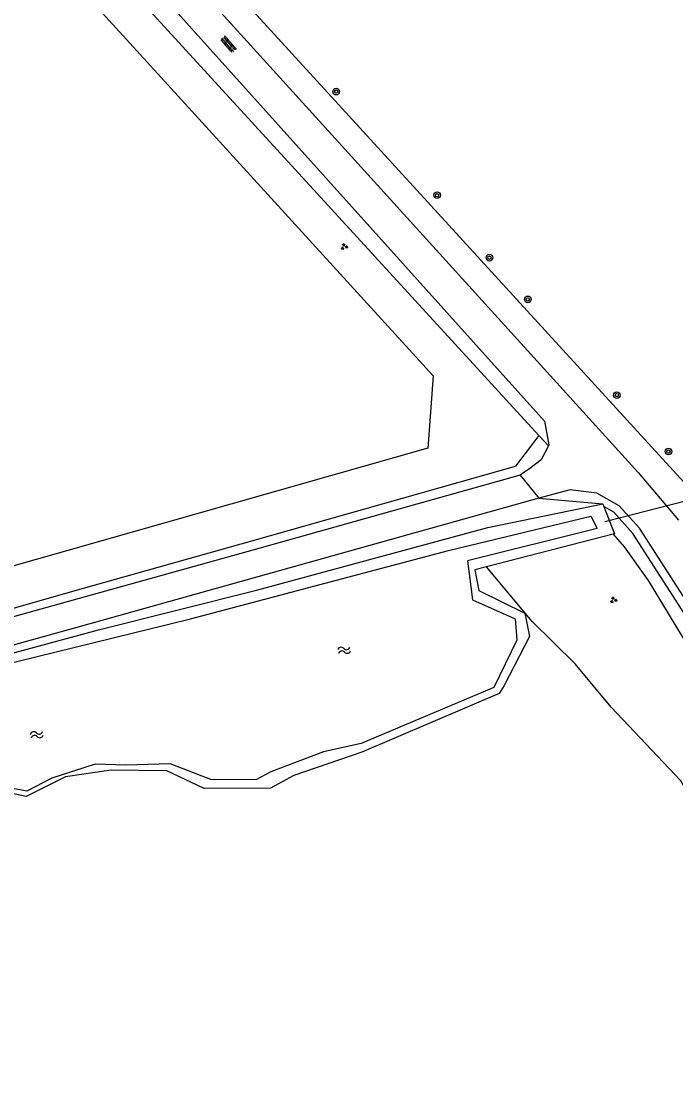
# Model space of a CAD drawing. Extents: x 126000 to 131009, y 393000 to 395500.
# Drawn here: x 129688.5 to 129767.6, y 394950.9 to 395080.3 of the extents above; entities that cross this region are included whole.
import ezdxf

# ---------------------------------------------------------------- set-up
doc = ezdxf.new("R2010")
doc.units = 0
for name, color, linetype in [('gg-afsc-draadraster', 7, 'Continuous'), ('gg-knt-onverhard', 7, 'Continuous'), ('gg-kntw-bovenkant insteek waterloop', 7, 'Continuous'), ('gg-kntw-waterlijn', 7, 'Continuous'), ('gg-kwrk-duiker nz buis', 7, 'Continuous'), ('gt-grn-groengrens', 7, 'Continuous'), ('gt-grn-groengrens NZ', 7, 'Continuous'), ('gt-grn-weggrens', 7, 'Continuous'), ('gt-symb-boom', 7, 'Continuous'), ('gt-symb-groenvak', 7, 'Continuous'), ('gt-symb-overige verharding', 7, 'Continuous'), ('gt-symb-watersymbool', 7, 'Continuous')]:
    doc.layers.add(name, color=color, linetype=linetype)

# ---------------------------------------------------------------- blocks, each defined once
blk = doc.blocks.new('gt0-BOOM')
at = {"layer": 'gt-symb-boom'}
for radius in [0.4, 0.2]:
    blk.add_circle((0, 0), radius, dxfattribs=at)
blk = doc.blocks.new('gt0-GRVAK')
at = {"layer": 'gt-symb-groenvak'}
for p, q in [((-0.11, 0.19), (-0.23, 0.24)), ((-0.18, 0.15), (0.09, 0.15)), ((-0.09, 0.21), (-0.16, 0.32)), ((-0.05, 0.21), (-0.05, 0.39)), ((0, 0.21), (0.06, 0.32)), ((0.01, 0.19), (0.13, 0.24)), ((0.26, -0.05), (0.2, 0.06)), ((0.3, -0.05), (0.3, 0.13)), ((0.35, -0.05), (0.41, 0.06)), ((-0.25, -0.23), (-0.36, -0.18)), ((-0.32, -0.26), (-0.05, -0.26)), ((-0.23, -0.21), (-0.29, -0.1)), ((-0.18, -0.2), (-0.18, -0.02)), ((-0.14, -0.21), (-0.07, -0.1)), ((-0.12, -0.23), (0, -0.18)), ((0.24, -0.07), (0.12, -0.02)), ((0.17, -0.11), (0.44, -0.11)), ((0.37, -0.07), (0.49, -0.02))]:
    blk.add_line(p, q, dxfattribs=at)
blk = doc.blocks.new('gt0-OVH')
at = {"layer": 'gt-symb-overige verharding'}
for points in [[(-0.97, 0.3), (-0.97, 0.31), (-0.96, 0.32), (-0.97, 0.33), (-0.97, 0.34), (-0.98, 0.35), (-0.99, 0.35), (-1, 0.36), (-1.01, 0.35), (-1.02, 0.35), (-1.03, 0.34), (-1.03, 0.33), (-1.04, 0.32), (-1.03, 0.31), (-1.03, 0.3), (-1.02, 0.29), (-1.01, 0.29), (-1, 0.28), (-0.99, 0.29), (-0.98, 0.29)], [(-0.87, 0.11), (-0.87, 0.12), (-0.86, 0.13), (-0.87, 0.14), (-0.87, 0.15), (-0.88, 0.16), (-0.89, 0.16), (-0.9, 0.16), (-0.91, 0.16), (-0.92, 0.16), (-0.93, 0.15), (-0.93, 0.14), (-0.94, 0.13), (-0.93, 0.12), (-0.93, 0.11), (-0.92, 0.1), (-0.91, 0.09), (-0.9, 0.09), (-0.89, 0.09), (-0.88, 0.1)], [(-0.77, 0.3), (-0.77, 0.31), (-0.76, 0.32), (-0.77, 0.33), (-0.77, 0.34), (-0.78, 0.35), (-0.79, 0.35), (-0.8, 0.36), (-0.81, 0.35), (-0.82, 0.35), (-0.83, 0.34), (-0.83, 0.33), (-0.84, 0.32), (-0.83, 0.31), (-0.83, 0.3), (-0.82, 0.29), (-0.81, 0.29), (-0.8, 0.28), (-0.79, 0.29), (-0.78, 0.29)], [(-0.67, 0.11), (-0.67, 0.12), (-0.66, 0.13), (-0.67, 0.14), (-0.67, 0.15), (-0.68, 0.16), (-0.69, 0.16), (-0.7, 0.16), (-0.71, 0.16), (-0.72, 0.16), (-0.73, 0.15), (-0.73, 0.14), (-0.74, 0.13), (-0.73, 0.12), (-0.73, 0.11), (-0.72, 0.1), (-0.71, 0.09), (-0.7, 0.09), (-0.69, 0.09), (-0.68, 0.1)], [(-0.57, 0.3), (-0.57, 0.31), (-0.56, 0.32), (-0.57, 0.33), (-0.57, 0.34), (-0.58, 0.35), (-0.59, 0.35), (-0.6, 0.36), (-0.61, 0.35), (-0.62, 0.35), (-0.63, 0.34), (-0.63, 0.33), (-0.64, 0.32), (-0.63, 0.31), (-0.63, 0.3), (-0.62, 0.29), (-0.61, 0.29), (-0.6, 0.28), (-0.59, 0.29), (-0.58, 0.29)], [(-0.47, 0.11), (-0.47, 0.12), (-0.46, 0.13), (-0.47, 0.14), (-0.47, 0.15), (-0.48, 0.16), (-0.49, 0.16), (-0.5, 0.16), (-0.51, 0.16), (-0.52, 0.16), (-0.53, 0.15), (-0.53, 0.14), (-0.54, 0.13), (-0.53, 0.12), (-0.53, 0.11), (-0.52, 0.1), (-0.51, 0.09), (-0.5, 0.09), (-0.49, 0.09), (-0.48, 0.1)], [(-0.37, 0.3), (-0.37, 0.31), (-0.36, 0.32), (-0.37, 0.33), (-0.37, 0.34), (-0.38, 0.35), (-0.39, 0.35), (-0.4, 0.36), (-0.41, 0.35), (-0.42, 0.35), (-0.43, 0.34), (-0.43, 0.33), (-0.44, 0.32), (-0.43, 0.31), (-0.43, 0.3), (-0.42, 0.29), (-0.41, 0.29), (-0.4, 0.28), (-0.39, 0.29), (-0.38, 0.29)], [(-0.27, 0.11), (-0.27, 0.12), (-0.26, 0.13), (-0.27, 0.14), (-0.27, 0.15), (-0.28, 0.16), (-0.29, 0.16), (-0.3, 0.16), (-0.31, 0.16), (-0.32, 0.16), (-0.33, 0.15), (-0.33, 0.14), (-0.34, 0.13), (-0.33, 0.12), (-0.33, 0.11), (-0.32, 0.1), (-0.31, 0.09), (-0.3, 0.09), (-0.29, 0.09), (-0.28, 0.1)], [(-0.17, 0.3), (-0.17, 0.31), (-0.16, 0.32), (-0.17, 0.33), (-0.17, 0.34), (-0.18, 0.35), (-0.19, 0.35), (-0.2, 0.36), (-0.21, 0.35), (-0.22, 0.35), (-0.23, 0.34), (-0.23, 0.33), (-0.24, 0.32), (-0.23, 0.31), (-0.23, 0.3), (-0.22, 0.29), (-0.21, 0.29), (-0.2, 0.28), (-0.19, 0.29), (-0.18, 0.29)], [(-0.07, 0.11), (-0.07, 0.12), (-0.06, 0.13), (-0.07, 0.14), (-0.07, 0.15), (-0.08, 0.16), (-0.09, 0.16), (-0.1, 0.16), (-0.11, 0.16), (-0.12, 0.16), (-0.13, 0.15), (-0.13, 0.14), (-0.14, 0.13), (-0.13, 0.12), (-0.13, 0.11), (-0.12, 0.1), (-0.11, 0.09), (-0.1, 0.09), (-0.09, 0.09), (-0.08, 0.1)], [(0.03, 0.3), (0.03, 0.31), (0.04, 0.32), (0.03, 0.33), (0.03, 0.34), (0.02, 0.35), (0.01, 0.35), (0, 0.36), (-0.01, 0.35), (-0.02, 0.35), (-0.03, 0.34), (-0.03, 0.33), (-0.04, 0.32), (-0.03, 0.31), (-0.03, 0.3), (-0.02, 0.29), (-0.01, 0.29), (0, 0.28), (0.01, 0.29), (0.02, 0.29)], [(0.13, 0.11), (0.13, 0.12), (0.14, 0.13), (0.13, 0.14), (0.13, 0.15), (0.12, 0.16), (0.11, 0.16), (0.1, 0.16), (0.09, 0.16), (0.08, 0.16), (0.07, 0.15), (0.07, 0.14), (0.06, 0.13), (0.07, 0.12), (0.07, 0.11), (0.08, 0.1), (0.09, 0.09), (0.1, 0.09), (0.11, 0.09), (0.12, 0.1)], [(0.23, 0.3), (0.23, 0.31), (0.24, 0.32), (0.23, 0.33), (0.23, 0.34), (0.22, 0.35), (0.21, 0.35), (0.2, 0.36), (0.19, 0.35), (0.18, 0.35), (0.17, 0.34), (0.17, 0.33), (0.16, 0.32), (0.17, 0.31), (0.17, 0.3), (0.18, 0.29), (0.19, 0.29), (0.2, 0.28), (0.21, 0.29), (0.22, 0.29)], [(0.33, 0.11), (0.33, 0.12), (0.34, 0.13), (0.33, 0.14), (0.33, 0.15), (0.32, 0.16), (0.31, 0.16), (0.3, 0.16), (0.29, 0.16), (0.28, 0.16), (0.27, 0.15), (0.27, 0.14), (0.26, 0.13), (0.27, 0.12), (0.27, 0.11), (0.28, 0.1), (0.29, 0.09), (0.3, 0.09), (0.31, 0.09), (0.32, 0.1)], [(0.43, 0.3), (0.43, 0.31), (0.44, 0.32), (0.43, 0.33), (0.43, 0.34), (0.42, 0.35), (0.41, 0.35), (0.4, 0.36), (0.39, 0.35), (0.38, 0.35), (0.37, 0.34), (0.37, 0.33), (0.36, 0.32), (0.37, 0.31), (0.37, 0.3), (0.38, 0.29), (0.39, 0.29), (0.4, 0.28), (0.41, 0.29), (0.42, 0.29)], [(0.53, 0.11), (0.53, 0.12), (0.54, 0.13), (0.53, 0.14), (0.53, 0.15), (0.52, 0.16), (0.51, 0.16), (0.5, 0.16), (0.49, 0.16), (0.48, 0.16), (0.47, 0.15), (0.47, 0.14), (0.46, 0.13), (0.47, 0.12), (0.47, 0.11), (0.48, 0.1), (0.49, 0.09), (0.5, 0.09), (0.51, 0.09), (0.52, 0.1)], [(0.63, 0.3), (0.63, 0.31), (0.64, 0.32), (0.63, 0.33), (0.63, 0.34), (0.62, 0.35), (0.61, 0.35), (0.6, 0.36), (0.59, 0.35), (0.58, 0.35), (0.57, 0.34), (0.57, 0.33), (0.56, 0.32), (0.57, 0.31), (0.57, 0.3), (0.58, 0.29), (0.59, 0.29), (0.6, 0.28), (0.61, 0.29), (0.62, 0.29)], [(0.73, 0.11), (0.73, 0.12), (0.74, 0.13), (0.73, 0.14), (0.73, 0.15), (0.72, 0.16), (0.71, 0.16), (0.7, 0.16), (0.69, 0.16), (0.68, 0.16), (0.67, 0.15), (0.67, 0.14), (0.66, 0.13), (0.67, 0.12), (0.67, 0.11), (0.68, 0.1), (0.69, 0.09), (0.7, 0.09), (0.71, 0.09), (0.72, 0.1)], [(0.83, 0.3), (0.83, 0.31), (0.84, 0.32), (0.83, 0.33), (0.83, 0.34), (0.82, 0.35), (0.81, 0.35), (0.8, 0.36), (0.79, 0.35), (0.78, 0.35), (0.77, 0.34), (0.77, 0.33), (0.76, 0.32), (0.77, 0.31), (0.77, 0.3), (0.78, 0.29), (0.79, 0.29), (0.8, 0.28), (0.81, 0.29), (0.82, 0.29)], [(0.93, 0.11), (0.93, 0.12), (0.94, 0.13), (0.93, 0.14), (0.93, 0.15), (0.92, 0.16), (0.91, 0.16), (0.9, 0.16), (0.89, 0.16), (0.88, 0.16), (0.87, 0.15), (0.87, 0.14), (0.86, 0.13), (0.87, 0.12), (0.87, 0.11), (0.88, 0.1), (0.89, 0.09), (0.9, 0.09), (0.91, 0.09), (0.92, 0.1)], [(1.03, 0.3), (1.03, 0.31), (1.04, 0.32), (1.03, 0.33), (1.03, 0.34), (1.02, 0.35), (1.01, 0.35), (1, 0.36), (0.99, 0.35), (0.98, 0.35), (0.97, 0.34), (0.97, 0.33), (0.96, 0.32), (0.97, 0.31), (0.97, 0.3), (0.98, 0.29), (0.99, 0.29), (1, 0.28), (1.01, 0.29), (1.02, 0.29)], [(-0.97, -0.14), (-0.97, -0.13), (-0.96, -0.12), (-0.97, -0.11), (-0.97, -0.1), (-0.98, -0.09), (-0.99, -0.09), (-1, -0.08), (-1.01, -0.09), (-1.02, -0.09), (-1.03, -0.1), (-1.03, -0.11), (-1.04, -0.12), (-1.03, -0.13), (-1.03, -0.14), (-1.02, -0.15), (-1.01, -0.15), (-1, -0.16), (-0.99, -0.15), (-0.98, -0.15)], [(-0.87, -0.33), (-0.87, -0.32), (-0.86, -0.31), (-0.87, -0.3), (-0.87, -0.29), (-0.88, -0.28), (-0.89, -0.28), (-0.9, -0.28), (-0.91, -0.28), (-0.92, -0.28), (-0.93, -0.29), (-0.93, -0.3), (-0.94, -0.31), (-0.93, -0.32), (-0.93, -0.33), (-0.92, -0.34), (-0.91, -0.35), (-0.9, -0.35), (-0.89, -0.35), (-0.88, -0.34)], [(-0.77, -0.14), (-0.77, -0.13), (-0.76, -0.12), (-0.77, -0.11), (-0.77, -0.1), (-0.78, -0.09), (-0.79, -0.09), (-0.8, -0.08), (-0.81, -0.09), (-0.82, -0.09), (-0.83, -0.1), (-0.83, -0.11), (-0.84, -0.12), (-0.83, -0.13), (-0.83, -0.14), (-0.82, -0.15), (-0.81, -0.15), (-0.8, -0.16), (-0.79, -0.15), (-0.78, -0.15)], [(-0.67, -0.33), (-0.67, -0.32), (-0.66, -0.31), (-0.67, -0.3), (-0.67, -0.29), (-0.68, -0.28), (-0.69, -0.28), (-0.7, -0.28), (-0.71, -0.28), (-0.72, -0.28), (-0.73, -0.29), (-0.73, -0.3), (-0.74, -0.31), (-0.73, -0.32), (-0.73, -0.33), (-0.72, -0.34), (-0.71, -0.35), (-0.7, -0.35), (-0.69, -0.35), (-0.68, -0.34)], [(-0.57, -0.14), (-0.57, -0.13), (-0.56, -0.12), (-0.57, -0.11), (-0.57, -0.1), (-0.58, -0.09), (-0.59, -0.09), (-0.6, -0.08), (-0.61, -0.09), (-0.62, -0.09), (-0.63, -0.1), (-0.63, -0.11), (-0.64, -0.12), (-0.63, -0.13), (-0.63, -0.14), (-0.62, -0.15), (-0.61, -0.15), (-0.6, -0.16), (-0.59, -0.15), (-0.58, -0.15)], [(-0.47, -0.33), (-0.47, -0.32), (-0.46, -0.31), (-0.47, -0.3), (-0.47, -0.29), (-0.48, -0.28), (-0.49, -0.28), (-0.5, -0.28), (-0.51, -0.28), (-0.52, -0.28), (-0.53, -0.29), (-0.53, -0.3), (-0.54, -0.31), (-0.53, -0.32), (-0.53, -0.33), (-0.52, -0.34), (-0.51, -0.35), (-0.5, -0.35), (-0.49, -0.35), (-0.48, -0.34)], [(-0.37, -0.14), (-0.37, -0.13), (-0.36, -0.12), (-0.37, -0.11), (-0.37, -0.1), (-0.38, -0.09), (-0.39, -0.09), (-0.4, -0.08), (-0.41, -0.09), (-0.42, -0.09), (-0.43, -0.1), (-0.43, -0.11), (-0.44, -0.12), (-0.43, -0.13), (-0.43, -0.14), (-0.42, -0.15), (-0.41, -0.15), (-0.4, -0.16), (-0.39, -0.15), (-0.38, -0.15)], [(-0.27, -0.33), (-0.27, -0.32), (-0.26, -0.31), (-0.27, -0.3), (-0.27, -0.29), (-0.28, -0.28), (-0.29, -0.28), (-0.3, -0.28), (-0.31, -0.28), (-0.32, -0.28), (-0.33, -0.29), (-0.33, -0.3), (-0.34, -0.31), (-0.33, -0.32), (-0.33, -0.33), (-0.32, -0.34), (-0.31, -0.35), (-0.3, -0.35), (-0.29, -0.35), (-0.28, -0.34)], [(-0.17, -0.14), (-0.17, -0.13), (-0.16, -0.12), (-0.17, -0.11), (-0.17, -0.1), (-0.18, -0.09), (-0.19, -0.09), (-0.2, -0.08), (-0.21, -0.09), (-0.22, -0.09), (-0.23, -0.1), (-0.23, -0.11), (-0.24, -0.12), (-0.23, -0.13), (-0.23, -0.14), (-0.22, -0.15), (-0.21, -0.15), (-0.2, -0.16), (-0.19, -0.15), (-0.18, -0.15)], [(-0.07, -0.33), (-0.07, -0.32), (-0.06, -0.31), (-0.07, -0.3), (-0.07, -0.29), (-0.08, -0.28), (-0.09, -0.28), (-0.1, -0.28), (-0.11, -0.28), (-0.12, -0.28), (-0.13, -0.29), (-0.13, -0.3), (-0.14, -0.31), (-0.13, -0.32), (-0.13, -0.33), (-0.12, -0.34), (-0.11, -0.35), (-0.1, -0.35), (-0.09, -0.35), (-0.08, -0.34)], [(0.03, -0.14), (0.03, -0.13), (0.04, -0.12), (0.03, -0.11), (0.03, -0.1), (0.02, -0.09), (0.01, -0.09), (0, -0.08), (-0.01, -0.09), (-0.02, -0.09), (-0.03, -0.1), (-0.03, -0.11), (-0.04, -0.12), (-0.03, -0.13), (-0.03, -0.14), (-0.02, -0.15), (-0.01, -0.15), (0, -0.16), (0.01, -0.15), (0.02, -0.15)], [(0.13, -0.33), (0.13, -0.32), (0.14, -0.31), (0.13, -0.3), (0.13, -0.29), (0.12, -0.28), (0.11, -0.28), (0.1, -0.28), (0.09, -0.28), (0.08, -0.28), (0.07, -0.29), (0.07, -0.3), (0.06, -0.31), (0.07, -0.32), (0.07, -0.33), (0.08, -0.34), (0.09, -0.35), (0.1, -0.35), (0.11, -0.35), (0.12, -0.34)], [(0.23, -0.14), (0.23, -0.13), (0.24, -0.12), (0.23, -0.11), (0.23, -0.1), (0.22, -0.09), (0.21, -0.09), (0.2, -0.08), (0.19, -0.09), (0.18, -0.09), (0.17, -0.1), (0.17, -0.11), (0.16, -0.12), (0.17, -0.13), (0.17, -0.14), (0.18, -0.15), (0.19, -0.15), (0.2, -0.16), (0.21, -0.15), (0.22, -0.15)], [(0.33, -0.33), (0.33, -0.32), (0.34, -0.31), (0.33, -0.3), (0.33, -0.29), (0.32, -0.28), (0.31, -0.28), (0.3, -0.28), (0.29, -0.28), (0.28, -0.28), (0.27, -0.29), (0.27, -0.3), (0.26, -0.31), (0.27, -0.32), (0.27, -0.33), (0.28, -0.34), (0.29, -0.35), (0.3, -0.35), (0.31, -0.35), (0.32, -0.34)], [(0.43, -0.14), (0.43, -0.13), (0.44, -0.12), (0.43, -0.11), (0.43, -0.1), (0.42, -0.09), (0.41, -0.09), (0.4, -0.08), (0.39, -0.09), (0.38, -0.09), (0.37, -0.1), (0.37, -0.11), (0.36, -0.12), (0.37, -0.13), (0.37, -0.14), (0.38, -0.15), (0.39, -0.15), (0.4, -0.16), (0.41, -0.15), (0.42, -0.15)], [(0.53, -0.33), (0.53, -0.32), (0.54, -0.31), (0.53, -0.3), (0.53, -0.29), (0.52, -0.28), (0.51, -0.28), (0.5, -0.28), (0.49, -0.28), (0.48, -0.28), (0.47, -0.29), (0.47, -0.3), (0.46, -0.31), (0.47, -0.32), (0.47, -0.33), (0.48, -0.34), (0.49, -0.35), (0.5, -0.35), (0.51, -0.35), (0.52, -0.34)], [(0.63, -0.14), (0.63, -0.13), (0.64, -0.12), (0.63, -0.11), (0.63, -0.1), (0.62, -0.09), (0.61, -0.09), (0.6, -0.08), (0.59, -0.09), (0.58, -0.09), (0.57, -0.1), (0.57, -0.11), (0.56, -0.12), (0.57, -0.13), (0.57, -0.14), (0.58, -0.15), (0.59, -0.15), (0.6, -0.16), (0.61, -0.15), (0.62, -0.15)], [(0.73, -0.33), (0.73, -0.32), (0.74, -0.31), (0.73, -0.3), (0.73, -0.29), (0.72, -0.28), (0.71, -0.28), (0.7, -0.28), (0.69, -0.28), (0.68, -0.28), (0.67, -0.29), (0.67, -0.3), (0.66, -0.31), (0.67, -0.32), (0.67, -0.33), (0.68, -0.34), (0.69, -0.35), (0.7, -0.35), (0.71, -0.35), (0.72, -0.34)], [(0.83, -0.14), (0.83, -0.13), (0.84, -0.12), (0.83, -0.11), (0.83, -0.1), (0.82, -0.09), (0.81, -0.09), (0.8, -0.08), (0.79, -0.09), (0.78, -0.09), (0.77, -0.1), (0.77, -0.11), (0.76, -0.12), (0.77, -0.13), (0.77, -0.14), (0.78, -0.15), (0.79, -0.15), (0.8, -0.16), (0.81, -0.15), (0.82, -0.15)], [(0.93, -0.33), (0.93, -0.32), (0.94, -0.31), (0.93, -0.3), (0.93, -0.29), (0.92, -0.28), (0.91, -0.28), (0.9, -0.28), (0.89, -0.28), (0.88, -0.28), (0.87, -0.29), (0.87, -0.3), (0.86, -0.31), (0.87, -0.32), (0.87, -0.33), (0.88, -0.34), (0.89, -0.35), (0.9, -0.35), (0.91, -0.35), (0.92, -0.34)], [(1.03, -0.14), (1.03, -0.13), (1.04, -0.12), (1.03, -0.11), (1.03, -0.1), (1.02, -0.09), (1.01, -0.09), (1, -0.08), (0.99, -0.09), (0.98, -0.09), (0.97, -0.1), (0.97, -0.11), (0.96, -0.12), (0.97, -0.13), (0.97, -0.14), (0.98, -0.15), (0.99, -0.15), (1, -0.16), (1.01, -0.15), (1.02, -0.15)]]:
    blk.add_lwpolyline(points, close=True, dxfattribs=at)
blk = doc.blocks.new('gt0-WA')
at = {"layer": 'gt-symb-watersymbool'}
for centre, start, end in [((-0.32, 0.02), 28.0725, 151.9275), ((0.43, 0.42), 208.0725, 331.9275), ((-0.32, -0.43), 28.0725, 151.9275), ((0.43, -0.03), 208.0725, 331.9275)]:
    blk.add_arc(centre, 0.425, start, end, dxfattribs=at)

msp = doc.modelspace()

# ---------------------------------------------------------------- linework, layer by layer
at = {"layer": 'gg-afsc-draadraster'}
msp.add_line((129751.06, 395030.22), (129748.21, 395026.52), dxfattribs=at)
for points in [[(129768.59, 395024.58), (129702.28, 395097.11), (129703.01, 395099.83)], [(129688.01, 395097.71), (129691.23, 395095.56), (129751.06, 395030.22)], [(129614.94, 394989.85), (129614.8, 394990.48), (129637.5, 394995.48), (129652.52, 394998.98), (129658.89, 395001.74), (129662.61, 395002.72), (129673.9, 395005.45), (129695.98, 395011.75), (129716.35, 395017.48), (129748.21, 395026.52)], [(129760.03, 395018.3), (129761.37, 395016.73), (129764.25, 395012.67), (129769.33, 395004.31), (129772.21, 394996.23), (129783.05, 394957.42), (129784.36, 394952.78)]]:
    msp.add_lwpolyline(points, dxfattribs=at)
at = {"layer": 'gg-knt-onverhard'}
for points in [[(129688.94, 395099.37), (129696.13, 395093.78), (129702.72, 395086.5), (129751.72, 395031.93), (129752.27, 395029.1), (129752.21, 395028.97)], [(129698.66, 395096.45), (129705.12, 395089.62), (129763.05, 395025.75), (129767.93, 395019.98)], [(129752.21, 395028.97), (129751.32, 395027.26), (129749.94, 395026.23), (129748.77, 395025.42)], [(129748.77, 395025.42), (129716.46, 395016.33), (129661.96, 395001.19), (129618, 394989.99), (129579.09, 394980.2), (129548.59, 394972.67), (129524.61, 394965.9), (129519.35, 394964.46)], [(129769.98, 395008.47), (129763.21, 395018.99), (129760.74, 395021.72), (129758.07, 395023.24), (129754.85, 395023.63), (129751.05, 395022.65)], [(129751.05, 395022.65), (129697.21, 395007.57), (129663.11, 394998.07), (129579.64, 394977.71), (129549.15, 394969.95), (129527.8, 394964.44)]]:
    msp.add_lwpolyline(points, dxfattribs=at)
at = {"layer": 'gg-kntw-bovenkant insteek waterloop'}
for p, q in [((129758.77, 395021.96), (129758.91, 395021.61)), ((129760.03, 395018.3), (129744.7, 395014.33)), ((129744.7, 395014.33), (129743.31, 395013.97))]:
    msp.add_line(p, q, dxfattribs=at)
for points in [[(129528.1, 394960.93), (129527.67, 394961.38), (129527.24, 394962.3), (129527.48, 394963.47), (129528.84, 394964.3), (129549.25, 394969.55), (129579.77, 394977.06), (129596.24, 394981.18), (129619, 394986.73), (129663.26, 394997.37), (129697.81, 395006.7), (129717.08, 395011.55), (129744.88, 395019.08), (129758.77, 395021.96)], [(129758.91, 395021.61), (129760.18, 395018.34), (129760.03, 395018.3)], [(129743.31, 395013.97), (129743.8, 395011.46), (129749.35, 395008.72), (129749.91, 395005.91), (129746.85, 395000), (129746.25, 394999.02), (129729.65, 394991.93), (129721.43, 394989.09), (129718.58, 394987.58), (129710.59, 394987.54), (129706.07, 394989.67), (129699.33, 394989.76), (129693.8, 394988.94), (129689.04, 394986.56), (129682.53, 394987.93), (129677.94, 394986.31), (129674.82, 394983.09), (129667.57, 394981.74)]]:
    msp.add_lwpolyline(points, dxfattribs=at)
at = {"layer": 'gg-kntw-waterlijn'}
msp.add_lwpolyline([(129545.49, 394967.89), (129708.92, 395008.04), (129740.14, 395016.32), (129757.32, 395020.45), (129758.09, 395018.98), (129742.42, 395015.04), (129743.03, 395010.33), (129748.17, 395008.05), (129748.37, 395005.48), (129745.59, 394999.76), (129729.57, 394992.96), (129724.99, 394991.95), (129718.65, 394989.56), (129716.83, 394988.58), (129711.4, 394988.63), (129706.46, 394990.51), (129701.09, 394990.36), (129697.39, 394990.48), (129692.14, 394988.78), (129689.12, 394987.2), (129682.6, 394988.43)], dxfattribs=at)
at = {"layer": 'gg-kwrk-duiker nz buis'}
msp.add_line((129759.01, 395019.82), (129768.95, 395022.35), dxfattribs=at)
at = {"layer": 'gt-grn-groengrens'}
msp.add_line((129751.05, 395022.65), (129758.77, 395021.96), dxfattribs=at)
for points in [[(129643.53, 395067.67), (129645.72, 395071.59), (129674.53, 395085.38), (129688.93, 395087.26), (129696.6, 395083.18), (129738.25, 395037.44), (129737.63, 395028.67), (129666.39, 395008.46), (129643.53, 395067.67)], [(129784.36, 394952.78), (129780.63, 394961.04), (129777.08, 394967.27), (129774.31, 394975.25), (129772.37, 394979.94), (129770.19, 394985.02), (129768.23, 394988.45), (129759.78, 394997.38), (129755.45, 395002.61), (129750.22, 395007.72), (129744.7, 395014.33)]]:
    msp.add_lwpolyline(points, dxfattribs=at)
at = {"layer": 'gt-grn-groengrens NZ'}
msp.add_line((129751.06, 395030.22), (129752.21, 395028.97), dxfattribs=at)
msp.add_lwpolyline([(129819.95, 394863.39), (129820.24, 394865.28), (129819.13, 394867.07), (129816.19, 394870.99), (129813.89, 394875.7), (129812.58, 394880.91), (129811.96, 394885.97), (129812.24, 394898.08), (129811.79, 394902.98), (129810.71, 394907.76), (129809.95, 394910.22), (129807.86, 394914.82), (129803.6, 394922.08), (129798.52, 394930.59), (129791.76, 394942.31), (129789.84, 394946.61), (129789.32, 394948.68), (129786.12, 394958.36), (129777.94, 394986.82), (129773.97, 394997.99), (129769.1, 395007.98), (129762.41, 395018.38), (129760.11, 395020.93), (129758.91, 395021.61)], dxfattribs=at)
at = {"layer": 'gt-grn-weggrens'}
msp.add_line((129748.77, 395025.42), (129751.05, 395022.65), dxfattribs=at)

# ---------------------------------------------------------------- block references
at = {"layer": 'gt-symb-boom'}
for p in [(129726.55, 395071.79), (129738.74, 395059.27), (129745.07, 395051.71), (129749.7, 395046.67), (129760.48, 395035.1), (129766.71, 395028.27)]:
    msp.add_blockref('gt0-BOOM', p, dxfattribs=at)
at = {"layer": 'gt-symb-groenvak'}
for p in [(129727.51, 395053.05), (129760.08, 395010.32)]:
    msp.add_blockref('gt0-GRVAK', p, dxfattribs=at)
at = {"layer": 'gt-symb-overige verharding', "rotation": -48.93264367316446}
msp.add_blockref('gt0-OVH', (129713.5, 395077.51), dxfattribs=at)
at = {"layer": 'gt-symb-watersymbool'}
for p, rotation in [((129727.45, 395004.23), 13.41107185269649), ((129690.28, 394994.02), 13.41107184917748)]:
    msp.add_blockref('gt0-WA', p, dxfattribs=dict(at, rotation=rotation))

doc.saveas('drawing.dxf')
